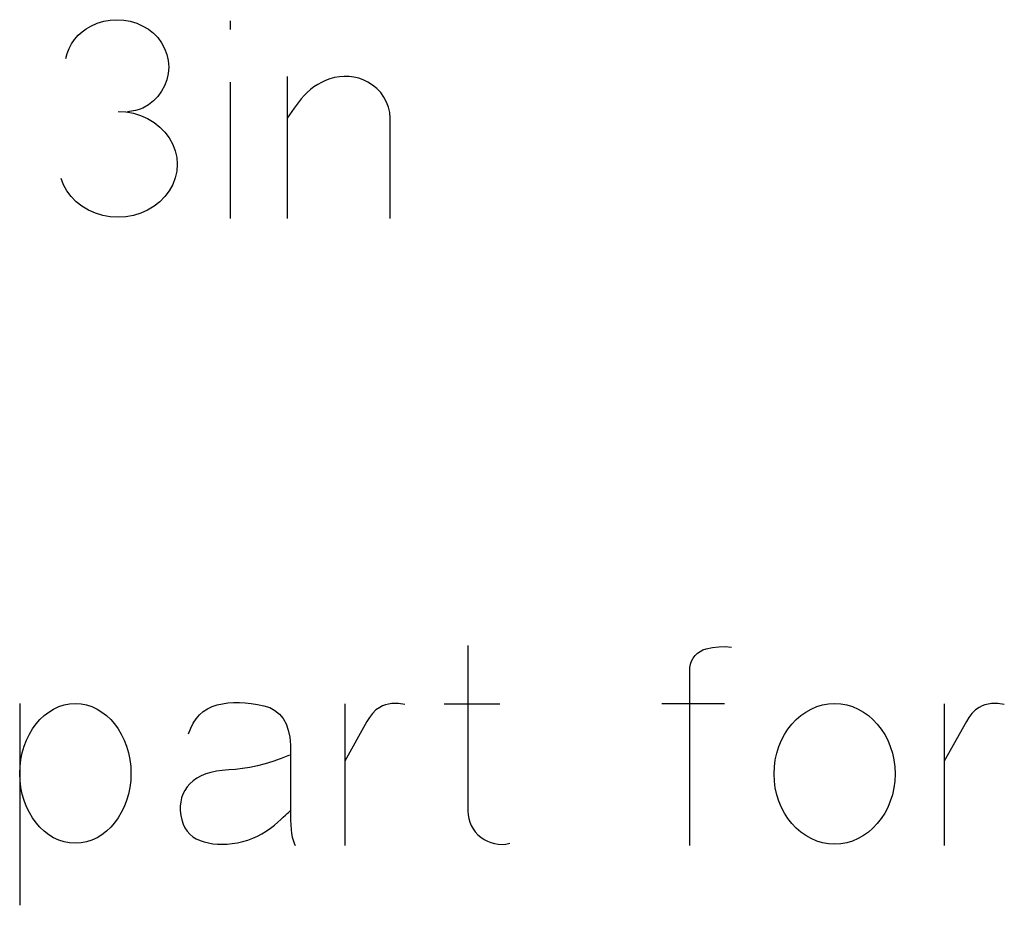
# Model space of a CAD drawing. Header units: inches. Extents: x 1880 to 2363, y -453 to -54.
# Tile 625 of 656: x 1914.364 to 1914.511, y -66.307 to -66.174. Entities that reach past the tile are written whole.
import ezdxf

# ---------------------------------------------------------------- set-up
doc = ezdxf.new("R2010")
doc.units = ezdxf.units.IN
doc.header["$LTSCALE"] = 0.5
doc.header["$MEASUREMENT"] = 0

msp = doc.modelspace()

# ---------------------------------------------------------------- linework, layer by layer
at = {"color": 7, "linetype": 'Continuous'}
for p, q in [((1914.37392600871, -66.1757747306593), (1914.374621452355, -66.17538504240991)), ((1914.374621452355, -66.17538504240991), (1914.375562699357, -66.17496537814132)), ((1914.375562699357, -66.17496537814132), (1914.376527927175, -66.17467161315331)), ((1914.376527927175, -66.17467161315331), (1914.377511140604, -66.1744917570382)), ((1914.377511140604, -66.1744917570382), (1914.378518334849, -66.17443180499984)), ((1914.378518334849, -66.17443180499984), (1914.379525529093, -66.1744917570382)), ((1914.379525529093, -66.1744917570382), (1914.380508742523, -66.17467161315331)), ((1914.380508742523, -66.17467161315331), (1914.38147397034, -66.17496537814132)), ((1914.38147397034, -66.17496537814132), (1914.382415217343, -66.17538504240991)), ((1914.382415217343, -66.17538504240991), (1914.383242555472, -66.17586465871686)), ((1914.395470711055, -66.17459967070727), (1914.395478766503, -66.17588264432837)), ((1914.372175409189, -66.17737545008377), (1914.372702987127, -66.17676993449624)), ((1914.372702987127, -66.17676993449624), (1914.373284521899, -66.17623636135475)), ((1914.373284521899, -66.17623636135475), (1914.37392600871, -66.1757747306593)), ((1914.383242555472, -66.17586465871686), (1914.383979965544, -66.17644619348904)), ((1914.383979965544, -66.17644619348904), (1914.384627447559, -66.17711765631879)), ((1914.37134807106, -66.17873036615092), (1914.371719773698, -66.17803492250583)), ((1914.371719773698, -66.17803492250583), (1914.372175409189, -66.17737545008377)), ((1914.384627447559, -66.17711765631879), (1914.385190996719, -66.17789103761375)), ((1914.385190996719, -66.17789103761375), (1914.385646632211, -66.17873036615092)), ((1914.370849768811, -66.18023516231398), (1914.371054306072, -66.17946777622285)), ((1914.371054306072, -66.17946777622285), (1914.37134807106, -66.17873036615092)), ((1914.385646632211, -66.17873036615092), (1914.385976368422, -66.17961765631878)), ((1914.385976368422, -66.17961765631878), (1914.386186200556, -66.1805469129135)), ((1914.386186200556, -66.1805469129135), (1914.386264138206, -66.18151813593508)), ((1914.386186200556, -66.18248935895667), (1914.385976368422, -66.18341861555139)), ((1914.386264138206, -66.18151813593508), (1914.386186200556, -66.18248935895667)), ((1914.385976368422, -66.18341861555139), (1914.385646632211, -66.18430590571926)), ((1914.395470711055, -66.1837603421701), (1914.395478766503, -66.20418600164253)), ((1914.404021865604, -66.18292700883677), (1914.404027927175, -66.20418600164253)), ((1914.408578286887, -66.18412604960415), (1914.408026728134, -66.18447976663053)), ((1914.409159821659, -66.18381429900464), (1914.408578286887, -66.18412604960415)), ((1914.409771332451, -66.18353851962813), (1914.409159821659, -66.18381429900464)), ((1914.410406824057, -66.18329871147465), (1914.409771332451, -66.18353851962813)), ((1914.41111425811, -66.18310686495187), (1914.410406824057, -66.18329871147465)), ((1914.411833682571, -66.18298096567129), (1914.41111425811, -66.18310686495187)), ((1914.412553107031, -66.1829330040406), (1914.411833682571, -66.18298096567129)), ((1914.413284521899, -66.18295098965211), (1914.412553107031, -66.1829330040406)), ((1914.414009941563, -66.18304091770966), (1914.413284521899, -66.18295098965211)), ((1914.41472337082, -66.18320278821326), (1914.414009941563, -66.18304091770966)), ((1914.415412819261, -66.18344259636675), (1914.41472337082, -66.18320278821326)), ((1914.416084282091, -66.1837603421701), (1914.415412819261, -66.18344259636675)), ((1914.416809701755, -66.18420998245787), (1914.416084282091, -66.1837603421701)), ((1914.41745718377, -66.18473756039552), (1914.416809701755, -66.18420998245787)), ((1914.385190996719, -66.18514523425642), (1914.384627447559, -66.18591262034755)), ((1914.385646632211, -66.18430590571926), (1914.385190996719, -66.18514523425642)), ((1914.407001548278, -66.18530710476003), (1914.406533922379, -66.1857747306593)), ((1914.407499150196, -66.18487545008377), (1914.407001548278, -66.18530710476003)), ((1914.408026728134, -66.18447976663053), (1914.407499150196, -66.18487545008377)), ((1914.41802073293, -66.18534307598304), (1914.41745718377, -66.18473756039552)), ((1914.418506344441, -66.18602053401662), (1914.41802073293, -66.18534307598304)), ((1914.383242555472, -66.18716561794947), (1914.382415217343, -66.18765122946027)), ((1914.383979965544, -66.18659007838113), (1914.383242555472, -66.18716561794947)), ((1914.384627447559, -66.18591262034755), (1914.383979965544, -66.18659007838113)), ((1914.406096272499, -66.18628432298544), (1914.405041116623, -66.18766921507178)), ((1914.406533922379, -66.1857747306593), (1914.406096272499, -66.18628432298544)), ((1914.418902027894, -66.18675194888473), (1914.418506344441, -66.18602053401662)), ((1914.419189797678, -66.1875253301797), (1914.418902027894, -66.18675194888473)), ((1914.378678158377, -66.18814883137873), (1914.379849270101, -66.18821477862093)), ((1914.379849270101, -66.18821477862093), (1914.380976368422, -66.1884186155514)), ((1914.380700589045, -66.18813684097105), (1914.380095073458, -66.18823276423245)), ((1914.38127013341, -66.18802892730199), (1914.380700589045, -66.18813684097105)), ((1914.380976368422, -66.1884186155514), (1914.382061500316, -66.18875434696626)), ((1914.381839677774, -66.18787305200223), (1914.38127013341, -66.18802892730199)), ((1914.382415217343, -66.18765122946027), (1914.381839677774, -66.18787305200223)), ((1914.405041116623, -66.18766921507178), (1914.404027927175, -66.18918600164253)), ((1914.419369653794, -66.18833468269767), (1914.419189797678, -66.1875253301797)), ((1914.41944159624, -66.18918600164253), (1914.419369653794, -66.18833468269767)), ((1914.382061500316, -66.18875434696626), (1914.383116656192, -66.18922796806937)), ((1914.383116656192, -66.18922796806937), (1914.384093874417, -66.18981549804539)), ((1914.384093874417, -66.18981549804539), (1914.384963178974, -66.19049295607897)), ((1914.419434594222, -66.20418600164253), (1914.41944159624, -66.18918600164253)), ((1914.384963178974, -66.19049295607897), (1914.385712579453, -66.19126633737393)), ((1914.385712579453, -66.19126633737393), (1914.38634807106, -66.19212964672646)), ((1914.38634807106, -66.19212964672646), (1914.386875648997, -66.19308887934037)), ((1914.386875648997, -66.19308887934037), (1914.387253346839, -66.19406609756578)), ((1914.387253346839, -66.19406609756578), (1914.387475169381, -66.19505530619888)), ((1914.387475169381, -66.19505530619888), (1914.387553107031, -66.19606250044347)), ((1914.387553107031, -66.19606250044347), (1914.387475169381, -66.19708768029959)), ((1914.387475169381, -66.19708768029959), (1914.387253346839, -66.1980948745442)), ((1914.370532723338, -66.19917401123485), (1914.370149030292, -66.19822077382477)), ((1914.387253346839, -66.1980948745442), (1914.386875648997, -66.19907808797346)), ((1914.371018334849, -66.2000433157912), (1914.370532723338, -66.19917401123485)), ((1914.371653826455, -66.20090662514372), (1914.371018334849, -66.2000433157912)), ((1914.38634807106, -66.2000433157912), (1914.385712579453, -66.20090662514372)), ((1914.386875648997, -66.19907808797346), (1914.38634807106, -66.2000433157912)), ((1914.372403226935, -66.20168000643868), (1914.371653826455, -66.20090662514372)), ((1914.373272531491, -66.20235746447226), (1914.372403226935, -66.20168000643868)), ((1914.384963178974, -66.20168000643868), (1914.384093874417, -66.20235746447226)), ((1914.385712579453, -66.20090662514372), (1914.384963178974, -66.20168000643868)), ((1914.374249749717, -66.20294499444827), (1914.373272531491, -66.20235746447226)), ((1914.375286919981, -66.20340062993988), (1914.374249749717, -66.20294499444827)), ((1914.376378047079, -66.20372437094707), (1914.375286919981, -66.20340062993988)), ((1914.382079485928, -66.20340062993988), (1914.380994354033, -66.20372437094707)), ((1914.383116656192, -66.20294499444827), (1914.382079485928, -66.20340062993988)), ((1914.384093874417, -66.20235746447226), (1914.383116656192, -66.20294499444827)), ((1914.3775051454, -66.20391621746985), (1914.376378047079, -66.20372437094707)), ((1914.378686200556, -66.20398216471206), (1914.3775051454, -66.20391621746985)), ((1914.379861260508, -66.20391621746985), (1914.378686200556, -66.20398216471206)), ((1914.380994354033, -66.20372437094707), (1914.379861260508, -66.20391621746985)), ((1914.43107392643, -66.26808245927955), (1914.431078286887, -66.2928606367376)), ((1914.467726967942, -66.2683822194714), (1914.468680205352, -66.26828030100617)), ((1914.468680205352, -66.26828030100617), (1914.469615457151, -66.26827430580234)), ((1914.469615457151, -66.26827430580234), (1914.470532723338, -66.26837022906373)), ((1914.464807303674, -66.27000691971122), (1914.465101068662, -66.26961723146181)), ((1914.465101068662, -66.26961723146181), (1914.465454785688, -66.26926950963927)), ((1914.465454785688, -66.26926950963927), (1914.465850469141, -66.26898173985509)), ((1914.465850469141, -66.26898173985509), (1914.466282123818, -66.2687539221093)), ((1914.466282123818, -66.2687539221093), (1914.466761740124, -66.26858006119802)), ((1914.466761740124, -66.26858006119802), (1914.467726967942, -66.2683822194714)), ((1914.464315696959, -66.27139780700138), (1914.464411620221, -66.27090020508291)), ((1914.464411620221, -66.27090020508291), (1914.464573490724, -66.27043257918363)), ((1914.464573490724, -66.27043257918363), (1914.464807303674, -66.27000691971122)), ((1914.464311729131, -66.2980404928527), (1914.464315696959, -66.27139780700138)), ((1914.363950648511, -66.27678150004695), (1914.363955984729, -66.30699133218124)), ((1914.36980130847, -66.27724912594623), (1914.37059867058, -66.27699133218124)), ((1914.37059867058, -66.27699133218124), (1914.37142600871, -66.27683545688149)), ((1914.37142600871, -66.27683545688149), (1914.372283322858, -66.27678150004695)), ((1914.372283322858, -66.27678150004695), (1914.373140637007, -66.27683545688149)), ((1914.373140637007, -66.27683545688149), (1914.373967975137, -66.27699133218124)), ((1914.373967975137, -66.27699133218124), (1914.374771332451, -66.27724912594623)), ((1914.392762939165, -66.27723713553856), (1914.393518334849, -66.27699133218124)), ((1914.393518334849, -66.27699133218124), (1914.394315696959, -66.27681747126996)), ((1914.394315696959, -66.27681747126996), (1914.395137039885, -66.27670356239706)), ((1914.395137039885, -66.27670356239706), (1914.395976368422, -66.27663761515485)), ((1914.395976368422, -66.27663761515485), (1914.396845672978, -66.27662562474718)), ((1914.396845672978, -66.27662562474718), (1914.397726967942, -66.27666759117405)), ((1914.397726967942, -66.27666759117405), (1914.398638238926, -66.27676351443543)), ((1914.398638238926, -66.27676351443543), (1914.39956749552, -66.27691339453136)), ((1914.39956749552, -66.27691339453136), (1914.40052073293, -66.27711723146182)), ((1914.40052073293, -66.27711723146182), (1914.401408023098, -66.27739900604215)), ((1914.412638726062, -66.2768234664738), (1914.412643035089, -66.2980404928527)), ((1914.418290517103, -66.27714121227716), (1914.417864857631, -66.27736303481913)), ((1914.418734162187, -66.27697334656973), (1914.418290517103, -66.27714121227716)), ((1914.419201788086, -66.27686543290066), (1914.418734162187, -66.27697334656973)), ((1914.419687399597, -66.2768054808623), (1914.419201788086, -66.27686543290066)), ((1914.420670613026, -66.2768054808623), (1914.419687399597, -66.2768054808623)), ((1914.421631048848, -66.27694936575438), (1914.420670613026, -66.2768054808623)), ((1914.42751642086, -66.2768234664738), (1914.435844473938, -66.2768234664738)), ((1914.460125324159, -66.27678150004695), (1914.469495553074, -66.27678150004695)), ((1914.48333248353, -66.27724912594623), (1914.484201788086, -66.27699133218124)), ((1914.484201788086, -66.27699133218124), (1914.485095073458, -66.27683545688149)), ((1914.485095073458, -66.27683545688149), (1914.486012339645, -66.27678150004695)), ((1914.486012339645, -66.27678150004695), (1914.486929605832, -66.27683545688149)), ((1914.486929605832, -66.27683545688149), (1914.487822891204, -66.27699133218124)), ((1914.487822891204, -66.27699133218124), (1914.488680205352, -66.27724912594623)), ((1914.502421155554, -66.2768234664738), (1914.50242720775, -66.2980404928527)), ((1914.508074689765, -66.27714121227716), (1914.507649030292, -66.27736303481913)), ((1914.508518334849, -66.27697334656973), (1914.508074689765, -66.27714121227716)), ((1914.508985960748, -66.27686543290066), (1914.508518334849, -66.27697334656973)), ((1914.509471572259, -66.2768054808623), (1914.508985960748, -66.27686543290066)), ((1914.510454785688, -66.2768054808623), (1914.509471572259, -66.2768054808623)), ((1914.511413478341, -66.27694936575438), (1914.510454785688, -66.2768054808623)), ((1914.366983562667, -66.27918557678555), (1914.367613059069, -66.27858605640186)), ((1914.367613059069, -66.27858605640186), (1914.368296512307, -66.27806447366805)), ((1914.368296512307, -66.27806447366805), (1914.369027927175, -66.27761483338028)), ((1914.369027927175, -66.27761483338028), (1914.36980130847, -66.27724912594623)), ((1914.374771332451, -66.27724912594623), (1914.375538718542, -66.27761483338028)), ((1914.375538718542, -66.27761483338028), (1914.37627013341, -66.27806447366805)), ((1914.37627013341, -66.27806447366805), (1914.376953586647, -66.27858605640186)), ((1914.376953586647, -66.27858605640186), (1914.37758308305, -66.27918557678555)), ((1914.390370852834, -66.27906567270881), (1914.390874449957, -66.27848413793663)), ((1914.390874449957, -66.27848413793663), (1914.391437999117, -66.27798653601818)), ((1914.391437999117, -66.27798653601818), (1914.39206749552, -66.27757286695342)), ((1914.39206749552, -66.27757286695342), (1914.392762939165, -66.27723713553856)), ((1914.401408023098, -66.27739900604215), (1914.402181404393, -66.2778126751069)), ((1914.402181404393, -66.2778126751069), (1914.402846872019, -66.27835823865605)), ((1914.402846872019, -66.27835823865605), (1914.403398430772, -66.2790297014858)), ((1914.41678572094, -66.27827430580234), (1914.416330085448, -66.2788678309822)), ((1914.417307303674, -66.27775272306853), (1914.41678572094, -66.27827430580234)), ((1914.417864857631, -66.27736303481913), (1914.417307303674, -66.27775272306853)), ((1914.480232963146, -66.27919756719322), (1914.480934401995, -66.2785920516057)), ((1914.480934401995, -66.2785920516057), (1914.481683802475, -66.27806447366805)), ((1914.481683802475, -66.27806447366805), (1914.482487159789, -66.27761483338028)), ((1914.482487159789, -66.27761483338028), (1914.48333248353, -66.27724912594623)), ((1914.488680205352, -66.27724912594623), (1914.489513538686, -66.27761483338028)), ((1914.489513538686, -66.27761483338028), (1914.490304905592, -66.27806447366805)), ((1914.490304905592, -66.27806447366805), (1914.491054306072, -66.2785920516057)), ((1914.491054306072, -66.2785920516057), (1914.491743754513, -66.27919756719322)), ((1914.506569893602, -66.27827430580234), (1914.50611425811, -66.2788678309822)), ((1914.507091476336, -66.27775272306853), (1914.506569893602, -66.27827430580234)), ((1914.507649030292, -66.27736303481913), (1914.507091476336, -66.27775272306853)), ((1914.365868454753, -66.2805884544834), (1914.366396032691, -66.27985104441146)), ((1914.366396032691, -66.27985104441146), (1914.366983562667, -66.27918557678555)), ((1914.37758308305, -66.27918557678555), (1914.378164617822, -66.27985104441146)), ((1914.378164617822, -66.27985104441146), (1914.378698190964, -66.2805884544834)), ((1914.389561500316, -66.2804745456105), (1914.389933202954, -66.27972514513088)), ((1914.389933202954, -66.27972514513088), (1914.390370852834, -66.27906567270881)), ((1914.403398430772, -66.2790297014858), (1914.403842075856, -66.27983905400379)), ((1914.403842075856, -66.27983905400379), (1914.404171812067, -66.28077430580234)), ((1914.41595838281, -66.27947934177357), (1914.412643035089, -66.28540260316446)), ((1914.416330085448, -66.2788678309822), (1914.41595838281, -66.27947934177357)), ((1914.478997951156, -66.28061843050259), (1914.479585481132, -66.2798750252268)), ((1914.479585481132, -66.2798750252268), (1914.480232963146, -66.27919756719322)), ((1914.491743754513, -66.27919756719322), (1914.492391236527, -66.2798750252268)), ((1914.492391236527, -66.2798750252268), (1914.492978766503, -66.28061843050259)), ((1914.505742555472, -66.27947934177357), (1914.50242720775, -66.28540260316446)), ((1914.50611425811, -66.2788678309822), (1914.505742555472, -66.27947934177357)), ((1914.364975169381, -66.28225512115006), (1914.36539483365, -66.28139181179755)), ((1914.36539483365, -66.28139181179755), (1914.365868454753, -66.2805884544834)), ((1914.378698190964, -66.2805884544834), (1914.379171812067, -66.28139181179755)), ((1914.379171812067, -66.28139181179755), (1914.379591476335, -66.28225512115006)), ((1914.389247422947, -66.28130188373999), (1914.389561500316, -66.2804745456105)), ((1914.404171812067, -66.28077430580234), (1914.404387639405, -66.28184145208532)), ((1914.478026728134, -66.28229708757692), (1914.478476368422, -66.28142778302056)), ((1914.478476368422, -66.28142778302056), (1914.478997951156, -66.28061843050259)), ((1914.492978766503, -66.28061843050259), (1914.493500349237, -66.28142778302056)), ((1914.493500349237, -66.28142778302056), (1914.493955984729, -66.28229708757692)), ((1914.364615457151, -66.28319037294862), (1914.364975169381, -66.28225512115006)), ((1914.379591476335, -66.28225512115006), (1914.379951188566, -66.28319037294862)), ((1914.404387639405, -66.28184145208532), (1914.404495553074, -66.2830404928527)), ((1914.404495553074, -66.2830404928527), (1914.404495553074, -66.29344217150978)), ((1914.477637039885, -66.28322634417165), (1914.478026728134, -66.28229708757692)), ((1914.493955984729, -66.28229708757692), (1914.494339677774, -66.28322634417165)), ((1914.364123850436, -66.28516879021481), (1914.364327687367, -66.28416759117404)), ((1914.364327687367, -66.28416759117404), (1914.364615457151, -66.28319037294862)), ((1914.379951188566, -66.28319037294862), (1914.380244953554, -66.28416759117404)), ((1914.380244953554, -66.28416759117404), (1914.380448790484, -66.28516879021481)), ((1914.404369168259, -66.2845332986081), (1914.403104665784, -66.2850189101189)), ((1914.477109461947, -66.28521075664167), (1914.477331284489, -66.28420356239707)), ((1914.477331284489, -66.28420356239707), (1914.477637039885, -66.28322634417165)), ((1914.494339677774, -66.28322634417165), (1914.494651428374, -66.28420356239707)), ((1914.494651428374, -66.28420356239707), (1914.494873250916, -66.28521075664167)), ((1914.363997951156, -66.2862059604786), (1914.364123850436, -66.28516879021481)), ((1914.380448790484, -66.28516879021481), (1914.380574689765, -66.2862059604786)), ((1914.400694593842, -66.28581027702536), (1914.399543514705, -66.28611003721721)), ((1914.401881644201, -66.2854445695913), (1914.400694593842, -66.28581027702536)), ((1914.403104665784, -66.2850189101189), (1914.401881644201, -66.2854445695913)), ((1914.476977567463, -66.28624193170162), (1914.477109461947, -66.28521075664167)), ((1914.494873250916, -66.28521075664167), (1914.4950051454, -66.28624193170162)), ((1914.363955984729, -66.28726711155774), (1914.363997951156, -66.2862059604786)), ((1914.363997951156, -66.28832826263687), (1914.363955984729, -66.28726711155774)), ((1914.380574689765, -66.2862059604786), (1914.380616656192, -66.28726711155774)), ((1914.380611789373, -66.28726711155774), (1914.380574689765, -66.28832826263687)), ((1914.391815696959, -66.28732706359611), (1914.391126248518, -66.28761483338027)), ((1914.392577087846, -66.2870992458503), (1914.391815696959, -66.28732706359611)), ((1914.393404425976, -66.2869193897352), (1914.392577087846, -66.2870992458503)), ((1914.394297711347, -66.28679948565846), (1914.393404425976, -66.2869193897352)), ((1914.395256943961, -66.28672754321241), (1914.394297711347, -66.28679948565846)), ((1914.396288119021, -66.28665560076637), (1914.395256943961, -66.28672754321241)), ((1914.397343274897, -66.28652970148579), (1914.396288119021, -66.28665560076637)), ((1914.398428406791, -66.2863498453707), (1914.397343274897, -66.28652970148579)), ((1914.399543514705, -66.28611003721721), (1914.398428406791, -66.2863498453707)), ((1914.476935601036, -66.2873090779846), (1914.476977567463, -66.28624193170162)), ((1914.476977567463, -66.28838821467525), (1914.476935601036, -66.2873090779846)), ((1914.4950051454, -66.28624193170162), (1914.495047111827, -66.2873090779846)), ((1914.495043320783, -66.2873090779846), (1914.4950051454, -66.28838821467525)), ((1914.364123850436, -66.28935943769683), (1914.363997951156, -66.28832826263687)), ((1914.380574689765, -66.28832826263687), (1914.380448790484, -66.28935943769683)), ((1914.389453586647, -66.28880188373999), (1914.389033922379, -66.28928150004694)), ((1914.389945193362, -66.28835224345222), (1914.389453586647, -66.28880188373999)), ((1914.390502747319, -66.28795655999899), (1914.389945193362, -66.28835224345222)), ((1914.391126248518, -66.28761483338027), (1914.390502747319, -66.28795655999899)), ((1914.477109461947, -66.28943138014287), (1914.476977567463, -66.28838821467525)), ((1914.4950051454, -66.28838821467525), (1914.494873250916, -66.28943138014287)), ((1914.364327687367, -66.29035464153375), (1914.364123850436, -66.28935943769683)), ((1914.364615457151, -66.29132586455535), (1914.364327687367, -66.29035464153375)), ((1914.380244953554, -66.29035464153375), (1914.379951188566, -66.29132586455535)), ((1914.380448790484, -66.28935943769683), (1914.380244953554, -66.29035464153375)), ((1914.388404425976, -66.29034265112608), (1914.388200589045, -66.29091219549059)), ((1914.388686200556, -66.28979708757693), (1914.388404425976, -66.29034265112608)), ((1914.389033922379, -66.28928150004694), (1914.388686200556, -66.28979708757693)), ((1914.477331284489, -66.29043857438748), (1914.477109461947, -66.28943138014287)), ((1914.477637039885, -66.29140979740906), (1914.477331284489, -66.29043857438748)), ((1914.494651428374, -66.29043857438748), (1914.494339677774, -66.29140979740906)), ((1914.494873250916, -66.28943138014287), (1914.494651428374, -66.29043857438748)), ((1914.364975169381, -66.29224912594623), (1914.364615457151, -66.29132586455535)), ((1914.379951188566, -66.29132586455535), (1914.379591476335, -66.29224912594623)), ((1914.388062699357, -66.29152370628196), (1914.388002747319, -66.29215919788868)), ((1914.388200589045, -66.29091219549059), (1914.388062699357, -66.29152370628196)), ((1914.478026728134, -66.29233305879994), (1914.477637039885, -66.29140979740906)), ((1914.494339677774, -66.29140979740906), (1914.493955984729, -66.29233305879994)), ((1914.36539483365, -66.2931064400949), (1914.364975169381, -66.29224912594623)), ((1914.365868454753, -66.29390380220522), (1914.36539483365, -66.2931064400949)), ((1914.379171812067, -66.2931064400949), (1914.378698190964, -66.29390380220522)), ((1914.379591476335, -66.29224912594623), (1914.379171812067, -66.2931064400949)), ((1914.388002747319, -66.29215919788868), (1914.388008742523, -66.29282466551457)), ((1914.388008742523, -66.29282466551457), (1914.388086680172, -66.2935261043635)), ((1914.403764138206, -66.29351411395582), (1914.404027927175, -66.29327430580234)), ((1914.404027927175, -66.29327430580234), (1914.404231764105, -66.2930884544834)), ((1914.404231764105, -66.2930884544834), (1914.404369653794, -66.29295056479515)), ((1914.404369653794, -66.29295056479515), (1914.404453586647, -66.2928606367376)), ((1914.431078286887, -66.2928606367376), (1914.431108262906, -66.29343617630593)), ((1914.478476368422, -66.29319636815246), (1914.478026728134, -66.29233305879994)), ((1914.478997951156, -66.29400572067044), (1914.478476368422, -66.29319636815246)), ((1914.493500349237, -66.29319636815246), (1914.492978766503, -66.29400572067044)), ((1914.493955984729, -66.29233305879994), (1914.493500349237, -66.29319636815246)), ((1914.366396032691, -66.29464121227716), (1914.365868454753, -66.29390380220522)), ((1914.366983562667, -66.29530667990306), (1914.366396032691, -66.29464121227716)), ((1914.378164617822, -66.29464121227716), (1914.37758308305, -66.29530667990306)), ((1914.378698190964, -66.29390380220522), (1914.378164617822, -66.29464121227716)), ((1914.388086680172, -66.2935261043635), (1914.388224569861, -66.29422154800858)), ((1914.388224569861, -66.29422154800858), (1914.388422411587, -66.29485104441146)), ((1914.388422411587, -66.29485104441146), (1914.388686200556, -66.29541459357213)), ((1914.402091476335, -66.29497694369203), (1914.402601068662, -66.2945332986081)), ((1914.402601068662, -66.2945332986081), (1914.403050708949, -66.2941436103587)), ((1914.403050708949, -66.2941436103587), (1914.403434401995, -66.29380787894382)), ((1914.403434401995, -66.29380787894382), (1914.403764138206, -66.29351411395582)), ((1914.404495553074, -66.29344217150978), (1914.404507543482, -66.29422754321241)), ((1914.404507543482, -66.29422754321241), (1914.404537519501, -66.29495895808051)), ((1914.431108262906, -66.29343617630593), (1914.431204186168, -66.29399373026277)), ((1914.431204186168, -66.29399373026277), (1914.431360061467, -66.2945332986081)), ((1914.431360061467, -66.2945332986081), (1914.431575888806, -66.29506087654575)), ((1914.479585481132, -66.29474912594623), (1914.478997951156, -66.29400572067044)), ((1914.480232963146, -66.2954265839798), (1914.479585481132, -66.29474912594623)), ((1914.492391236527, -66.29474912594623), (1914.491743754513, -66.2954265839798)), ((1914.492978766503, -66.29400572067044), (1914.492391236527, -66.29474912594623)), ((1914.367613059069, -66.29590620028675), (1914.366983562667, -66.29530667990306)), ((1914.368296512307, -66.29642778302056), (1914.367613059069, -66.29590620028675)), ((1914.376953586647, -66.29590620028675), (1914.37627013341, -66.29642778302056)), ((1914.37758308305, -66.29530667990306), (1914.376953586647, -66.29590620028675)), ((1914.388686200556, -66.29541459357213), (1914.389021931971, -66.29591819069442)), ((1914.389021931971, -66.29591819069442), (1914.38941162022, -66.29636183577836)), ((1914.399555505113, -66.29664960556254), (1914.400226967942, -66.29630188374)), ((1914.400226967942, -66.29630188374), (1914.400874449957, -66.29590020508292)), ((1914.400874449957, -66.29590020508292), (1914.401497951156, -66.29546255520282)), ((1914.401497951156, -66.29546255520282), (1914.402091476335, -66.29497694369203)), ((1914.404537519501, -66.29495895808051), (1914.404597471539, -66.29562442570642)), ((1914.404597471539, -66.29562442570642), (1914.404675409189, -66.29622994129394)), ((1914.404675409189, -66.29622994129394), (1914.404771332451, -66.29677550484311)), ((1914.431575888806, -66.29506087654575), (1914.431851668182, -66.29555847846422)), ((1914.431851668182, -66.29555847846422), (1914.432187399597, -66.29600811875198)), ((1914.432187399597, -66.29600811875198), (1914.432577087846, -66.29642778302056)), ((1914.480934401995, -66.29602610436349), (1914.480232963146, -66.2954265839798)), ((1914.481683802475, -66.29655368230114), (1914.480934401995, -66.29602610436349)), ((1914.491054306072, -66.29602610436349), (1914.490304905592, -66.29655368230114)), ((1914.491743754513, -66.2954265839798), (1914.491054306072, -66.29602610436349)), ((1914.369027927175, -66.29688341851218), (1914.368296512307, -66.29642778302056)), ((1914.36980130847, -66.29724313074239), (1914.369027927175, -66.29688341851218)), ((1914.37059867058, -66.29750092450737), (1914.36980130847, -66.29724313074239)), ((1914.37142600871, -66.29765679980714), (1914.37059867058, -66.29750092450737)), ((1914.372283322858, -66.29771075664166), (1914.37142600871, -66.29765679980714)), ((1914.373140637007, -66.29765679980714), (1914.372283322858, -66.29771075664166)), ((1914.373967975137, -66.29750092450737), (1914.373140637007, -66.29765679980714)), ((1914.374771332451, -66.29724313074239), (1914.373967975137, -66.29750092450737)), ((1914.375538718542, -66.29688341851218), (1914.374771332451, -66.29724313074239)), ((1914.37627013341, -66.29642778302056), (1914.375538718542, -66.29688341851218)), ((1914.38941162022, -66.29636183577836), (1914.389873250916, -66.29673353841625)), ((1914.389873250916, -66.29673353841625), (1914.390400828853, -66.29704528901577)), ((1914.390400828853, -66.29704528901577), (1914.39098835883, -66.29729708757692)), ((1914.39098835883, -66.29729708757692), (1914.391599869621, -66.29750092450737)), ((1914.391599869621, -66.29750092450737), (1914.392241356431, -66.29765679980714)), ((1914.392241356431, -66.29765679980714), (1914.392900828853, -66.29777070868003)), ((1914.392900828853, -66.29777070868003), (1914.393590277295, -66.29783665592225)), ((1914.395035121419, -66.29782466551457), (1914.395796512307, -66.29774672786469)), ((1914.395796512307, -66.29774672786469), (1914.396581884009, -66.29762682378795)), ((1914.396581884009, -66.29762682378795), (1914.397367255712, -66.29744696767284)), ((1914.397367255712, -66.29744696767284), (1914.398122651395, -66.29722514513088)), ((1914.398122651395, -66.29722514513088), (1914.398854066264, -66.29696135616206)), ((1914.398854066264, -66.29696135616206), (1914.399555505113, -66.29664960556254)), ((1914.404771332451, -66.29677550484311), (1914.404891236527, -66.29725512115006)), ((1914.404891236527, -66.29725512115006), (1914.40503512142, -66.29768078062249)), ((1914.40503512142, -66.29768078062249), (1914.405202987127, -66.2980404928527)), ((1914.432577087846, -66.29642778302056), (1914.433026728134, -66.29679948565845)), ((1914.433026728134, -66.29679948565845), (1914.433494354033, -66.29712322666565)), ((1914.433494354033, -66.29712322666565), (1914.433991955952, -66.29738701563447)), ((1914.433991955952, -66.29738701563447), (1914.434507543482, -66.29759684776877)), ((1914.434507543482, -66.29759684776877), (1914.435053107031, -66.29775272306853)), ((1914.435053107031, -66.29775272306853), (1914.435616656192, -66.29784265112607)), ((1914.436755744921, -66.29781867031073), (1914.437337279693, -66.29771075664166)), ((1914.482487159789, -66.29700931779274), (1914.481683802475, -66.29655368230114)), ((1914.48333248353, -66.29736903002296), (1914.482487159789, -66.29700931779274)), ((1914.484201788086, -66.29762682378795), (1914.48333248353, -66.29736903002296)), ((1914.485095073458, -66.29778269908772), (1914.484201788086, -66.29762682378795)), ((1914.486012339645, -66.29783665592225), (1914.485095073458, -66.29778269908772)), ((1914.486929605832, -66.29778269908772), (1914.486012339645, -66.29783665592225)), ((1914.487822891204, -66.29762682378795), (1914.486929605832, -66.29778269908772)), ((1914.488680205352, -66.29736903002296), (1914.487822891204, -66.29762682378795)), ((1914.489513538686, -66.29700931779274), (1914.488680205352, -66.29736903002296)), ((1914.490304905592, -66.29655368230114), (1914.489513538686, -66.29700931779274)), ((1914.393590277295, -66.29783665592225), (1914.394297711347, -66.29785464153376)), ((1914.394297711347, -66.29785464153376), (1914.395035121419, -66.29782466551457)), ((1914.435616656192, -66.29784265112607), (1914.436186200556, -66.29786663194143)), ((1914.436186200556, -66.29786663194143), (1914.436755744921, -66.29781867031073))]:
    msp.add_line(p, q, dxfattribs=at)

doc.saveas('drawing.dxf')
